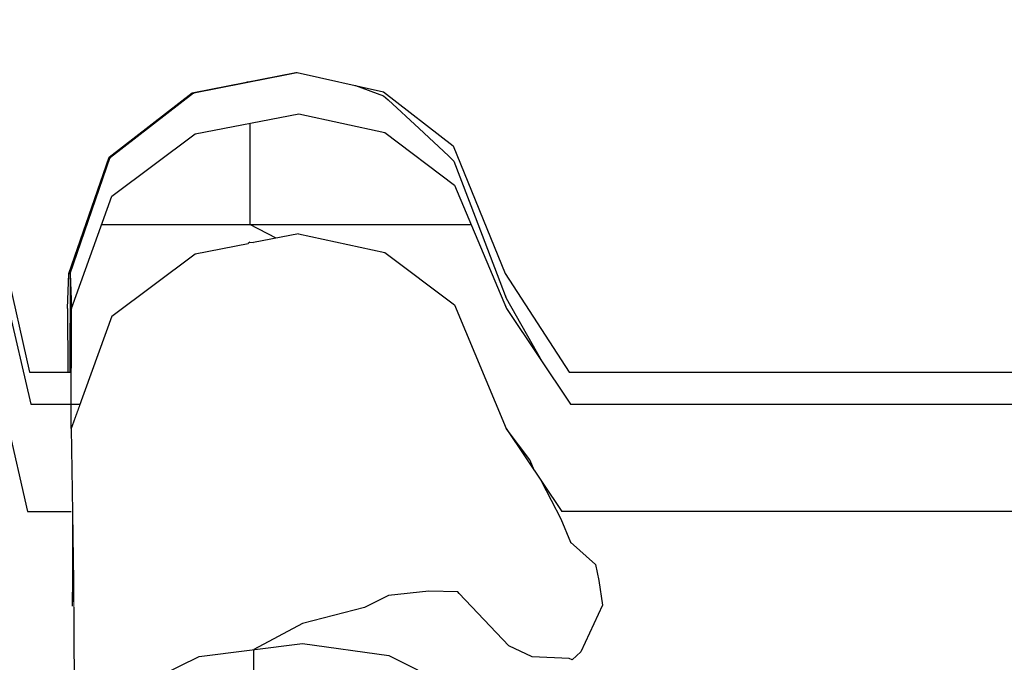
# Model space of a CAD drawing. Header units: millimetres. Extents: x -36478 to 31050, y -14815 to 11827.
# Tile 482 of 656: x -9364 to -9253, y 10863 to 10936. Entities that reach past the tile are written whole.
import ezdxf

# ---------------------------------------------------------------- set-up
doc = ezdxf.new("R2010")
doc.units = ezdxf.units.MM
doc.header["$MEASUREMENT"] = 0
doc.linetypes.add('Wipeout_Contour', pattern=[1000, 0, -1000])
for name, color, linetype in [('Nové_Anotace - SP', 7, 'Continuous'), ('Nové_Konstrukce - krov', 7, 'Continuous'), ('Nové_Kóty - SP', 7, 'Continuous'), ('Nové_Výplně - Povrchové', 7, 'Continuous')]:
    doc.layers.add(name, color=color, linetype=linetype)
doc.styles.add('GENEROVANÝ_STYL_2', font='txt')
doc.dimstyles.new('GENEROVANÝ_STYL__1', dxfattribs={"dimtxt": 125, "dimasz": 190, "dimexe": 0.18, "dimexo": 300, "dimgap": 0, "dimtad": 1, "dimdec": 0, "dimzin": 0, "dimdsep": 46, "dimtxsty": 'GENEROVANÝ_STYL_2', "dimblk": 'ARROWHEAD_6', "dimblk1": 'ARROWHEAD_6', "dimblk2": 'ARROWHEAD_6', "dimcen": 0.09, "dimclrd": 1, "dimclre": 1, "dimclrt": 1, "dimazin": 0, "dimtfac": 1, "dimtdec": 4, "dimtmove": 0, "dimatfit": 3, "dimfxl": 1, "dimtolj": 1, "dimtzin": 0, "dimarcsym": 0})
doc.dimstyles.new('GENEROVANÝ_STYL__2', dxfattribs={"dimtxt": 125, "dimasz": 190, "dimexe": 0.18, "dimexo": 300, "dimgap": 0, "dimtad": 1, "dimdec": 0, "dimzin": 0, "dimdsep": 46, "dimtxsty": 'GENEROVANÝ_STYL_2', "dimblk": 'ARROWHEAD_6', "dimblk1": 'ARROWHEAD_6', "dimblk2": 'ARROWHEAD_6', "dimcen": 0.09, "dimclrd": 1, "dimclre": 1, "dimclrt": 1, "dimazin": 0, "dimtfac": 1, "dimtdec": 4, "dimtmove": 2, "dimatfit": 3, "dimfxl": 1, "dimtolj": 1, "dimtzin": 0, "dimarcsym": 0})
doc.dimstyles.new('GENEROVANÝ_STYL__7', dxfattribs={"dimtxt": 0.18, "dimasz": 91.2, "dimexe": 0.18, "dimexo": 0.0625, "dimgap": 0, "dimtad": 0, "dimtih": 1, "dimtoh": 1, "dimdec": 4, "dimzin": 0, "dimdsep": 46, "dimcen": 0.09, "dimadec": 0, "dimazin": 0, "dimtfac": 1, "dimtdec": 4, "dimtmove": 0, "dimatfit": 3, "dimldrblk": 'ARROWHEAD_11', "dimfxl": 1, "dimtolj": 1, "dimtzin": 0, "dimarcsym": 0})

# ---------------------------------------------------------------- blocks, each defined once
blk = doc.blocks.new('*D6316')
at = {"layer": 'Nové_Kóty - SP', "color": 1, "linetype": 'Continuous', "lineweight": 25}
for p, q in [((-6330.41, 9887.65), (-4580.7, 11090.34)), ((-6160.47, 9640.43), (-6436.62, 10042.17)), ((-6304.64, 10026.71), (-6356.17, 9748.6)), ((-9579.03, 7654.66), (-6330.41, 9887.65)), ((-9553.27, 7793.71), (-9604.79, 7515.6))]:
    blk.add_line(p, q, dxfattribs=at)
at = {"layer": 'Nové_Kóty - SP', "color": 1, "lineweight": 25, "insert": (-8145, 8670.7), "char_height": 125, "attachment_point": 7, "rotation": 34.5034, "style": 'GENEROVANÝ_STYL_2'}
blk.add_mtext('\\A1;{\\pql;\\fArial|b0|i0|c0|p38;3\xa0942}', dxfattribs=at)
blk = doc.blocks.new('ARROWHEAD_6')
at = {"color": 0, "linetype": 'Continuous', "lineweight": 0}
for p, q in [((-0.5, -0.5), (0.5, 0.5)), ((0, 0), (-1, 0))]:
    blk.add_line(p, q, dxfattribs=at)
blk = doc.blocks.new('*D6326')
at = {"layer": 'Nové_Kóty - SP', "color": 1, "linetype": 'Continuous', "lineweight": 25}
for p, q in [((-4581.24, 11091.13), (-4857.39, 11492.87)), ((-4776.94, 11199.3), (-4725.42, 11477.41)), ((-4751.18, 11338.35), (-4627.57, 11423.32)), ((-10278.77, 7538.87), (-4751.18, 11338.35)), ((-10108.84, 7291.64), (-10384.98, 7693.38)), ((-10253.01, 7677.92), (-10304.54, 7399.81)), ((-10402.39, 7453.9), (-10278.77, 7538.87))]:
    blk.add_line(p, q, dxfattribs=at)
at = {"layer": 'Nové_Kóty - SP', "color": 1, "lineweight": 25, "insert": (-8042.9, 9106.07), "char_height": 125, "attachment_point": 7, "rotation": 34.5034, "style": 'GENEROVANÝ_STYL_2'}
blk.add_mtext('\\A1;{\\pql;\\fArial|b0|i0|c0|p38;6\xa0707- KROKEV}', dxfattribs=at)
blk = doc.blocks.new('*D6327')
at = {"layer": 'Nové_Kóty - SP', "color": 1, "linetype": 'Continuous', "lineweight": 25}
for p, q in [((-10443.65, 7778.73), (-4851.3, 11622.72)), ((-10273.71, 7531.5), (-10549.86, 7933.25)), ((-10294.79, 7517.01), (-10570.94, 7918.75)), ((-10417.88, 7917.78), (-10469.41, 7639.67)), ((-10490.49, 7625.18), (-10438.97, 7903.29)), ((-10464.73, 7764.24), (-10443.65, 7778.73)), ((-10588.34, 7679.27), (-10464.73, 7764.24))]:
    blk.add_line(p, q, dxfattribs=at)
at = {"layer": 'Nové_Kóty - SP', "color": 1, "lineweight": 25, "insert": (-10717.64, 7620.73), "char_height": 125, "attachment_point": 7, "rotation": 34.5034, "style": 'GENEROVANÝ_STYL_2'}
blk.add_mtext('\\A1;{\\pql;\\fArial|b0|i0|c0|p38;25}', dxfattribs=at)
blk = doc.blocks.new('*D6328')
at = {"layer": 'Nové_Kóty - SP', "color": 1, "linetype": 'Continuous', "lineweight": 25}
for p, q in [((-4681.37, 11375.49), (-4957.51, 11777.24)), ((-4877.07, 11483.67), (-4825.54, 11761.78)), ((-4851.3, 11622.72), (-4727.69, 11707.69)), ((-10443.65, 7778.73), (-4851.3, 11622.72)), ((-10417.88, 7917.78), (-10469.41, 7639.67)), ((-10490.49, 7625.18), (-10438.97, 7903.29))]:
    blk.add_line(p, q, dxfattribs=at)
at = {"layer": 'Nové_Kóty - SP', "color": 1, "lineweight": 25, "insert": (-7480.19, 9877.1), "char_height": 125, "attachment_point": 7, "rotation": 34.5034, "style": 'GENEROVANÝ_STYL_2'}
blk.add_mtext('\\A1;{\\pql;\\fArial|b0|i0|c0|p38;+ 6 787}', dxfattribs=at)
blk = doc.blocks.new('ARROWHEAD_11')
at = {"color": 0, "linetype": 'Continuous', "lineweight": 0}
blk.add_line((0, 0), (-1, 0), dxfattribs=at)
at = {"color": 0, "linetype": 'Continuous', "lineweight": 0, "const_width": 0.25, "flags": 128}
blk.add_lwpolyline([(-0.125, 0, 1), (0.125, 0, 1)], format="xyb", close=True, dxfattribs=at)

msp = doc.modelspace()

# ---------------------------------------------------------------- wipeouts: each hides what was drawn before it
at = {"color": 254, "linetype": 'Wipeout_Contour', "lineweight": 0, "ltscale": 57501.110733}
msp.add_wipeout([(-9333.31, 10929.58), (-9344.97, 10927.28), (-9344.8, 10927.28), (-9333.14, 10929.58)], dxfattribs=at).dxf.layer = 'Nové_Výplně - Povrchové'
at = {"color": 254, "linetype": 'Wipeout_Contour', "lineweight": 0, "ltscale": 43083.507007}
msp.add_wipeout([(-9338.48, 10910.47), (-9338.65, 10910.32), (-9338.06, 10910.43)], dxfattribs=at).dxf.layer = 'Nové_Výplně - Povrchové'
at = {"color": 254, "linetype": 'Wipeout_Contour', "lineweight": 0, "ltscale": 57467.454135}
msp.add_wipeout([(-9359.02, 10902.98), (-9359.01, 10895.83), (-9358.87, 10895.83), (-9358.88, 10906.95)], dxfattribs=at).dxf.layer = 'Nové_Výplně - Povrchové'
at = {"color": 254, "linetype": 'Wipeout_Contour', "lineweight": 0, "ltscale": 56944.929077}
msp.add_wipeout([(-9031.37, 10895.83), (-9296.93, 10895.83), (-9296.8, 10892.19), (-9031.24, 10892.19)], dxfattribs=at).dxf.layer = 'Nové_Výplně - Povrchové'
at = {"color": 254, "linetype": 'Wipeout_Contour', "lineweight": 0, "ltscale": 43053.599333}
msp.add_wipeout([(-9358.68, 10880.1), (-9358.63, 10878.67), (-9358.63, 10880.1)], dxfattribs=at).dxf.layer = 'Nové_Výplně - Povrchové'

# ---------------------------------------------------------------- next in the draw order: wipeouts: each hides what was drawn before it
at = {"color": 254, "linetype": 'Wipeout_Contour', "lineweight": 0, "ltscale": 57513.939602}
msp.add_wipeout([(-9344.97, 10927.28), (-9354.35, 10920.03), (-9354.19, 10920.03), (-9344.8, 10927.28)], dxfattribs=at).dxf.layer = 'Nové_Výplně - Povrchové'
at = {"color": 254, "linetype": 'Wipeout_Contour', "lineweight": 0, "ltscale": 57294.00996}
msp.add_wipeout([(-9296.93, 10895.83), (-9302.47, 10895.83), (-9302.34, 10892.19), (-9296.8, 10892.19)], dxfattribs=at).dxf.layer = 'Nové_Výplně - Povrchové'

# ---------------------------------------------------------------- next in the draw order: wipeouts: each hides what was drawn before it
at = {"color": 254, "linetype": 'Wipeout_Contour', "lineweight": 0, "ltscale": 57501.173463}
msp.add_wipeout([(-9354.35, 10920.03), (-9358.88, 10906.95), (-9358.73, 10906.95), (-9354.19, 10920.03)], dxfattribs=at).dxf.layer = 'Nové_Výplně - Povrchové'
at = {"color": 254, "linetype": 'Wipeout_Contour', "lineweight": 0, "ltscale": 57327.207713}
msp.add_wipeout([(-9302.47, 10895.83), (-9309.69, 10906.95), (-9309.54, 10902.98), (-9302.34, 10892.19)], dxfattribs=at).dxf.layer = 'Nové_Výplně - Povrchové'

# ---------------------------------------------------------------- next in the draw order: wipeouts: each hides what was drawn before it
at = {"color": 254, "linetype": 'Wipeout_Contour', "lineweight": 0, "ltscale": 57382.352785}
msp.add_wipeout([(-9309.69, 10906.95), (-9315.55, 10921.32), (-9315.39, 10916.91), (-9309.54, 10902.98)], dxfattribs=at).dxf.layer = 'Nové_Výplně - Povrchové'
at = {"color": 254, "linetype": 'Wipeout_Contour', "lineweight": 0, "ltscale": 57470.343644}
msp.add_wipeout([(-9358.88, 10906.95), (-9358.87, 10895.83), (-9358.74, 10895.83), (-9358.73, 10906.95)], dxfattribs=at).dxf.layer = 'Nové_Výplně - Povrchové'

# ---------------------------------------------------------------- next in the draw order: wipeouts: each hides what was drawn before it
at = {"color": 254, "linetype": 'Wipeout_Contour', "lineweight": 0, "ltscale": 57430.823481}
msp.add_wipeout([(-9315.55, 10921.32), (-9323.41, 10927.41), (-9323.25, 10922.82), (-9315.39, 10916.91)], dxfattribs=at).dxf.layer = 'Nové_Výplně - Povrchové'

# ---------------------------------------------------------------- next in the draw order: wipeouts: each hides what was drawn before it
at = {"color": 254, "linetype": 'Wipeout_Contour', "lineweight": 0, "ltscale": 57466.053731}
msp.add_wipeout([(-9323.41, 10927.41), (-9333.14, 10929.58), (-9332.97, 10924.93), (-9323.25, 10922.82)], dxfattribs=at).dxf.layer = 'Nové_Výplně - Povrchové'

# ---------------------------------------------------------------- next in the draw order: linework, layer by layer
at = {"layer": 'Nové_Konstrukce - krov', "color": 1, "linetype": 'Continuous', "lineweight": 25}
for p, q in [((-9326.65, 10928.14), (-9326.57, 10928.11)), ((-9326.57, 10928.11), (-9323.4, 10926.97)), ((-9323.4, 10926.97), (-9322.87, 10926.5))]:
    msp.add_line(p, q, dxfattribs=at)

# ---------------------------------------------------------------- next in the draw order: wipeouts: each hides what was drawn before it
at = {"color": 254, "linetype": 'Wipeout_Contour', "lineweight": 0, "ltscale": 57493.633463}
msp.add_wipeout([(-9333.14, 10929.58), (-9344.8, 10927.28), (-9344.63, 10922.69), (-9332.97, 10924.93)], dxfattribs=at).dxf.layer = 'Nové_Výplně - Povrchové'

# ---------------------------------------------------------------- next in the draw order: linework, layer by layer
at = {"layer": 'Nové_Konstrukce - krov', "color": 1, "linetype": 'Continuous', "lineweight": 25}
for p, q in [((-9338.69, 10928.5), (-9334.5, 10929.32)), ((-9334.5, 10929.32), (-9333.17, 10929.58)), ((-9333.31, 10929.58), (-9333.14, 10929.58)), ((-9333.14, 10929.58), (-9323.41, 10927.41)), ((-9338.69, 10928.5), (-9338.81, 10928.5))]:
    msp.add_line(p, q, dxfattribs=at)

# ---------------------------------------------------------------- next in the draw order: wipeouts: each hides what was drawn before it
at = {"color": 254, "linetype": 'Wipeout_Contour', "lineweight": 0, "ltscale": 57506.694115}
msp.add_wipeout([(-9344.8, 10927.28), (-9354.19, 10920.03), (-9354.03, 10915.66), (-9344.63, 10922.69)], dxfattribs=at).dxf.layer = 'Nové_Výplně - Povrchové'

# ---------------------------------------------------------------- next in the draw order: linework, layer by layer
at = {"layer": 'Nové_Konstrukce - krov', "color": 1, "linetype": 'Continuous', "lineweight": 25}
for p, q in [((-9344.97, 10927.28), (-9333.31, 10929.58)), ((-9344.84, 10927.28), (-9333.19, 10929.58))]:
    msp.add_line(p, q, dxfattribs=at)

# ---------------------------------------------------------------- next in the draw order: wipeouts: each hides what was drawn before it
at = {"color": 254, "linetype": 'Wipeout_Contour', "lineweight": 0, "ltscale": 57494.427501}
msp.add_wipeout([(-9354.19, 10920.03), (-9358.73, 10906.95), (-9358.59, 10902.98), (-9354.03, 10915.66)], dxfattribs=at).dxf.layer = 'Nové_Výplně - Povrchové'

# ---------------------------------------------------------------- next in the draw order: wipeouts: each hides what was drawn before it
at = {"color": 254, "linetype": 'Wipeout_Contour', "lineweight": 0, "ltscale": 57464.141089}
msp.add_wipeout([(-9358.73, 10906.95), (-9358.74, 10895.83), (-9358.61, 10892.19), (-9358.59, 10902.98)], dxfattribs=at).dxf.layer = 'Nové_Výplně - Povrchové'

# ---------------------------------------------------------------- next in the draw order: wipeouts: each hides what was drawn before it
at = {"color": 254, "linetype": 'Wipeout_Contour', "lineweight": 0, "ltscale": 470874.222643}
msp.add_wipeout([(-9358.59, 10902.98), (-9358.61, 10892.19), (-9357.63, 10892.19), (-9354.05, 10902.14), (-9344.65, 10909.17), (-9338.65, 10910.32), (-9338.48, 10910.47), (-9338.06, 10910.43), (-9332.99, 10911.4), (-9323.27, 10909.3), (-9315.41, 10903.39), (-9309.57, 10889.46), (-9303.32, 10880.1), (-9025.75, 10880.1), (-9023.82, 10890.33), (-9017.09, 10891.86), (-9010.85, 10890.17), (-9008.54, 10880.1), (-9003.64, 10880.1), (-9003.62, 10889.46), (-9002.63, 10892.19), (-9008.18, 10892.19), (-9010.83, 10903.69), (-9017.06, 10905.38), (-9023.79, 10903.86), (-9026, 10892.19), (-9302.34, 10892.19), (-9309.54, 10902.98), (-9315.39, 10916.91), (-9323.25, 10922.82), (-9332.97, 10924.93), (-9344.63, 10922.69), (-9354.03, 10915.66)], dxfattribs=at).dxf.layer = 'Nové_Výplně - Povrchové'

# ---------------------------------------------------------------- next in the draw order: linework, layer by layer
at = {"layer": 'Nové_Konstrukce - krov', "color": 1, "linetype": 'Continuous', "lineweight": 25}
for p, q in [((-9354.35, 10920.03), (-9344.97, 10927.28)), ((-9354.23, 10920.03), (-9344.84, 10927.28)), ((-9323.41, 10927.41), (-9315.55, 10921.32)), ((-9322.87, 10926.5), (-9319.38, 10923.27)), ((-9344.63, 10922.69), (-9332.97, 10924.93)), ((-9332.97, 10924.93), (-9323.25, 10922.82)), ((-9338.47, 10923.87), (-9338.49, 10912.46)), ((-9319.38, 10923.27), (-9316.1, 10920.19)), ((-9354.03, 10915.66), (-9344.63, 10922.69)), ((-9323.25, 10922.82), (-9315.39, 10916.91)), ((-9316.1, 10920.19), (-9315.49, 10919.59)), ((-9315.49, 10919.59), (-9313.07, 10913.31)), ((-9313.07, 10913.31), (-9310.29, 10906.05)), ((-9355.18, 10912.46), (-9313.52, 10912.46)), ((-9310.29, 10906.05), (-9309.59, 10904.16)), ((-9302.47, 10895.83), (-9296.93, 10895.83)), ((-9296.93, 10895.83), (-9031.37, 10895.83)), ((-9302.34, 10892.19), (-9296.8, 10892.19)), ((-9296.8, 10892.19), (-9031.24, 10892.19))]:
    msp.add_line(p, q, dxfattribs=at)

# ---------------------------------------------------------------- next in the draw order: wipeouts: each hides what was drawn before it
at = {"color": 254, "linetype": 'Wipeout_Contour', "lineweight": 0, "ltscale": 86155.438868}
msp.add_wipeout([(-9344.65, 10909.17), (-9344.51, 10900.97), (-9332.85, 10903.06), (-9332.99, 10911.4), (-9338.06, 10910.43), (-9338.65, 10910.32)], dxfattribs=at).dxf.layer = 'Nové_Výplně - Povrchové'
at = {"color": 254, "linetype": 'Wipeout_Contour', "lineweight": 0, "ltscale": 57406.974326}
msp.add_wipeout([(-9358.49, 10882.47), (-9358.61, 10889.46), (-9358.63, 10878.67), (-9358.52, 10872.35)], dxfattribs=at).dxf.layer = 'Nové_Výplně - Povrchové'
at = {"color": 254, "linetype": 'Wipeout_Contour', "lineweight": 0, "ltscale": 42944.32852}
msp.add_wipeout([(-9303.32, 10880.1), (-9302.36, 10878.67), (-9302.42, 10880.1)], dxfattribs=at).dxf.layer = 'Nové_Výplně - Povrchové'

# ---------------------------------------------------------------- next in the draw order: linework, layer by layer
at = {"layer": 'Nové_Konstrukce - krov', "color": 1, "linetype": 'Continuous', "lineweight": 25}
for p, q in [((-9335.5, 10910.92), (-9338.49, 10912.46)), ((-9338.48, 10910.47), (-9338.65, 10910.32)), ((-9338.48, 10910.47), (-9338.06, 10910.43))]:
    msp.add_line(p, q, dxfattribs=at)

# ---------------------------------------------------------------- next in the draw order: wipeouts: each hides what was drawn before it
at = {"color": 254, "linetype": 'Wipeout_Contour', "lineweight": 0, "ltscale": 57435.538565}
msp.add_wipeout([(-9354.05, 10902.14), (-9358.61, 10889.46), (-9358.49, 10882.47), (-9353.91, 10894.37)], dxfattribs=at).dxf.layer = 'Nové_Výplně - Povrchové'
at = {"color": 254, "linetype": 'Wipeout_Contour', "lineweight": 0, "ltscale": 71585.418351}
msp.add_wipeout([(-9309.57, 10889.46), (-9309.44, 10882.47), (-9302.25, 10872.35), (-9302.36, 10878.67), (-9303.32, 10880.1)], dxfattribs=at).dxf.layer = 'Nové_Výplně - Povrchové'

# ---------------------------------------------------------------- next in the draw order: linework, layer by layer
at = {"layer": 'Nové_Konstrukce - krov', "color": 1, "linetype": 'Continuous', "lineweight": 25}
msp.add_line((-9306.38, 10884.69), (-9306.93, 10885.94), dxfattribs=at)

# ---------------------------------------------------------------- next in the draw order: wipeouts: each hides what was drawn before it
at = {"color": 254, "linetype": 'Wipeout_Contour', "lineweight": 0, "ltscale": 57446.347668}
msp.add_wipeout([(-9344.65, 10909.17), (-9354.05, 10902.14), (-9353.91, 10894.37), (-9344.51, 10900.97)], dxfattribs=at).dxf.layer = 'Nové_Výplně - Povrchové'
at = {"color": 254, "linetype": 'Wipeout_Contour', "lineweight": 0, "ltscale": 57323.256092}
msp.add_wipeout([(-9309.57, 10889.46), (-9315.41, 10903.39), (-9315.27, 10895.54), (-9309.44, 10882.47)], dxfattribs=at).dxf.layer = 'Nové_Výplně - Povrchové'
at = {"color": 254, "linetype": 'Wipeout_Contour', "lineweight": 0, "ltscale": 57381.847537}
msp.add_wipeout([(-9358.49, 10882.47), (-9358.52, 10872.35), (-9358.42, 10863.11), (-9358.37, 10872.26)], dxfattribs=at).dxf.layer = 'Nové_Výplně - Povrchové'
at = {"color": 254, "linetype": 'Wipeout_Contour', "lineweight": 0, "ltscale": 57249.486007}
msp.add_wipeout([(-9302.42, 10880.1), (-9302.36, 10878.67), (-9296.83, 10878.67), (-9296.88, 10880.1)], dxfattribs=at).dxf.layer = 'Nové_Výplně - Povrchové'

# ---------------------------------------------------------------- next in the draw order: linework, layer by layer
at = {"layer": 'Nové_Konstrukce - krov', "color": 1, "linetype": 'Continuous', "lineweight": 25}
for p, q in [((-9344.65, 10909.17), (-9338.65, 10910.32)), ((-9309.59, 10904.16), (-9305.58, 10897.04))]:
    msp.add_line(p, q, dxfattribs=at)

# ---------------------------------------------------------------- next in the draw order: wipeouts: each hides what was drawn before it
at = {"color": 254, "linetype": 'Wipeout_Contour', "lineweight": 0, "ltscale": 57370.296385}
msp.add_wipeout([(-9315.41, 10903.39), (-9323.27, 10909.3), (-9323.12, 10901.09), (-9315.27, 10895.54)], dxfattribs=at).dxf.layer = 'Nové_Výplně - Povrchové'
at = {"color": 254, "linetype": 'Wipeout_Contour', "lineweight": 0, "ltscale": 57407.657042}
msp.add_wipeout([(-9358.49, 10882.47), (-9358.37, 10872.26), (-9353.79, 10883.01), (-9353.91, 10894.37)], dxfattribs=at).dxf.layer = 'Nové_Výplně - Povrchové'
at = {"color": 254, "linetype": 'Wipeout_Contour', "lineweight": 0, "ltscale": 57237.495306}
msp.add_wipeout([(-9296.71, 10872.35), (-9296.83, 10878.67), (-9302.36, 10878.67), (-9302.25, 10872.35)], dxfattribs=at).dxf.layer = 'Nové_Výplně - Povrchové'

# ---------------------------------------------------------------- next in the draw order: linework, layer by layer
at = {"layer": 'Nové_Konstrukce - krov', "color": 1, "linetype": 'Continuous', "lineweight": 25}
for p, q in [((-9315.55, 10921.32), (-9309.69, 10906.95)), ((-9315.39, 10916.91), (-9309.54, 10902.98))]:
    msp.add_line(p, q, dxfattribs=at)

# ---------------------------------------------------------------- next in the draw order: wipeouts: each hides what was drawn before it
at = {"color": 254, "linetype": 'Wipeout_Contour', "lineweight": 0, "ltscale": 57404.96702}
msp.add_wipeout([(-9323.27, 10909.3), (-9332.99, 10911.4), (-9332.85, 10903.06), (-9323.12, 10901.09)], dxfattribs=at).dxf.layer = 'Nové_Výplně - Povrchové'
at = {"color": 254, "linetype": 'Wipeout_Contour', "lineweight": 0, "ltscale": 57453.562346}
msp.add_wipeout([(-9363.31, 10895.83), (-9363.18, 10892.19), (-9358.61, 10892.19), (-9358.74, 10895.83)], dxfattribs=at).dxf.layer = 'Nové_Výplně - Povrchové'
at = {"color": 254, "linetype": 'Wipeout_Contour', "lineweight": 0, "ltscale": 57244.716819}
msp.add_wipeout([(-9302.25, 10872.35), (-9309.44, 10882.47), (-9309.33, 10872.26), (-9302.15, 10863.11)], dxfattribs=at).dxf.layer = 'Nové_Výplně - Povrchové'
at = {"color": 254, "linetype": 'Wipeout_Contour', "lineweight": 0, "ltscale": 56900.131}
msp.add_wipeout([(-9296.88, 10880.1), (-9296.83, 10878.67), (-9031.26, 10878.67), (-9031.31, 10880.1)], dxfattribs=at).dxf.layer = 'Nové_Výplně - Povrchové'
at = {"color": 254, "linetype": 'Wipeout_Contour', "lineweight": 0, "ltscale": 57347.894381}
msp.add_wipeout([(-9358.37, 10872.26), (-9358.42, 10863.11), (-9358.32, 10851.24), (-9358.27, 10859.13)], dxfattribs=at).dxf.layer = 'Nové_Výplně - Povrchové'

# ---------------------------------------------------------------- next in the draw order: linework, layer by layer
at = {"layer": 'Nové_Konstrukce - krov', "color": 1, "linetype": 'Continuous', "lineweight": 25}
for p, q in [((-9332.99, 10911.4), (-9338.06, 10910.43)), ((-9332.99, 10911.4), (-9323.27, 10909.3)), ((-9305.6, 10883.51), (-9303.43, 10879.27)), ((-9025.75, 10880.1), (-9303.32, 10880.1)), ((-9303.43, 10879.27), (-9302.33, 10876.66)), ((-9302.33, 10876.66), (-9299.51, 10874.12))]:
    msp.add_line(p, q, dxfattribs=at)

# ---------------------------------------------------------------- next in the draw order: wipeouts: each hides what was drawn before it
at = {"color": 254, "linetype": 'Wipeout_Contour', "lineweight": 0, "ltscale": 57480.682953}
msp.add_wipeout([(-9363.31, 10895.83), (-9365.97, 10907.69), (-9365.82, 10903.69), (-9363.18, 10892.19)], dxfattribs=at).dxf.layer = 'Nové_Výplně - Povrchové'
at = {"color": 254, "linetype": 'Wipeout_Contour', "lineweight": 0, "ltscale": 57401.292739}
msp.add_wipeout([(-9332.85, 10903.06), (-9344.51, 10900.97), (-9344.37, 10888.98), (-9332.71, 10890.87)], dxfattribs=at).dxf.layer = 'Nové_Výplně - Povrchové'
at = {"color": 254, "linetype": 'Wipeout_Contour', "lineweight": 0, "ltscale": 57295.173504}
msp.add_wipeout([(-9309.44, 10882.47), (-9315.27, 10895.54), (-9315.14, 10884.07), (-9309.33, 10872.26)], dxfattribs=at).dxf.layer = 'Nové_Výplně - Povrchové'
at = {"color": 254, "linetype": 'Wipeout_Contour', "lineweight": 0, "ltscale": 56888.069362}
msp.add_wipeout([(-9031.15, 10872.35), (-9031.26, 10878.67), (-9296.83, 10878.67), (-9296.71, 10872.35)], dxfattribs=at).dxf.layer = 'Nové_Výplně - Povrchové'

# ---------------------------------------------------------------- next in the draw order: linework, layer by layer
at = {"layer": 'Nové_Konstrukce - krov', "color": 1, "linetype": 'Continuous', "lineweight": 25}
for p, q in [((-9354.05, 10902.14), (-9344.65, 10909.17)), ((-9309.69, 10906.95), (-9302.47, 10895.83)), ((-9309.54, 10902.98), (-9302.34, 10892.19)), ((-9306.93, 10885.94), (-9309.57, 10889.46))]:
    msp.add_line(p, q, dxfattribs=at)

# ---------------------------------------------------------------- next in the draw order: wipeouts: each hides what was drawn before it
at = {"color": 254, "linetype": 'Wipeout_Contour', "lineweight": 0, "ltscale": 57339.900463}
msp.add_wipeout([(-9315.27, 10895.54), (-9323.12, 10901.09), (-9322.99, 10889.09), (-9315.14, 10884.07)], dxfattribs=at).dxf.layer = 'Nové_Výplně - Povrchové'
at = {"color": 254, "linetype": 'Wipeout_Contour', "lineweight": 0, "ltscale": 57416.152096}
msp.add_wipeout([(-9344.51, 10900.97), (-9353.91, 10894.37), (-9353.79, 10883.01), (-9344.37, 10888.98)], dxfattribs=at).dxf.layer = 'Nové_Výplně - Povrchové'
at = {"color": 254, "linetype": 'Wipeout_Contour', "lineweight": 0, "ltscale": 57213.57166}
msp.add_wipeout([(-9296.71, 10872.35), (-9302.25, 10872.35), (-9302.15, 10863.11), (-9296.61, 10863.11)], dxfattribs=at).dxf.layer = 'Nové_Výplně - Povrchové'

# ---------------------------------------------------------------- next in the draw order: linework, layer by layer
at = {"layer": 'Nové_Konstrukce - krov', "color": 1, "linetype": 'Continuous', "lineweight": 25}
for p, q in [((-9299.51, 10874.12), (-9299.14, 10872.35)), ((-9299.14, 10872.35), (-9298.74, 10869.57)), ((-9298.74, 10869.57), (-9301.18, 10864.29))]:
    msp.add_line(p, q, dxfattribs=at)

# ---------------------------------------------------------------- next in the draw order: wipeouts: each hides what was drawn before it
at = {"color": 254, "linetype": 'Wipeout_Contour', "lineweight": 0, "ltscale": 57373.645018}
msp.add_wipeout([(-9323.12, 10901.09), (-9332.85, 10903.06), (-9332.71, 10890.87), (-9322.99, 10889.09)], dxfattribs=at).dxf.layer = 'Nové_Výplně - Povrchové'
at = {"color": 254, "linetype": 'Wipeout_Contour', "lineweight": 0, "ltscale": 57369.984262}
msp.add_wipeout([(-9353.79, 10883.01), (-9358.37, 10872.26), (-9358.27, 10859.13), (-9353.68, 10868.42)], dxfattribs=at).dxf.layer = 'Nové_Výplně - Povrchové'
at = {"color": 254, "linetype": 'Wipeout_Contour', "lineweight": 0, "ltscale": 57210.679076}
msp.add_wipeout([(-9309.33, 10872.26), (-9309.23, 10859.13), (-9302.06, 10851.24), (-9302.15, 10863.11)], dxfattribs=at).dxf.layer = 'Nové_Výplně - Povrchové'
at = {"color": 254, "linetype": 'Wipeout_Contour', "lineweight": 0, "ltscale": 56864.00194}
msp.add_wipeout([(-9031.15, 10872.35), (-9296.71, 10872.35), (-9296.61, 10863.11), (-9031.05, 10863.11)], dxfattribs=at).dxf.layer = 'Nové_Výplně - Povrchové'

# ---------------------------------------------------------------- next in the draw order: linework, layer by layer
at = {"layer": 'Nové_Konstrukce - krov', "color": 1, "linetype": 'Continuous', "lineweight": 25}
msp.add_line((-9323.27, 10909.3), (-9315.41, 10903.39), dxfattribs=at)

# ---------------------------------------------------------------- next in the draw order: wipeouts: each hides what was drawn before it
at = {"color": 254, "linetype": 'Wipeout_Contour', "lineweight": 0, "ltscale": 478516.430958}
msp.add_wipeout([(-9713.58, 10902.98), (-9713.6, 10892.19), (-9712.62, 10892.19), (-9709.04, 10902.14), (-9699.64, 10909.17), (-9693.64, 10910.32), (-9693.47, 10910.47), (-9693.06, 10910.43), (-9687.99, 10911.4), (-9678.26, 10909.3), (-9670.4, 10903.39), (-9664.56, 10889.46), (-9658.31, 10880.1), (-9380.75, 10880.1), (-9378.81, 10890.33), (-9372.08, 10891.86), (-9365.85, 10890.17), (-9363.53, 10880.1), (-9358.63, 10880.1), (-9358.61, 10889.46), (-9357.63, 10892.19), (-9363.18, 10892.19), (-9365.82, 10903.69), (-9372.06, 10905.38), (-9378.79, 10903.86), (-9380.99, 10892.19), (-9657.33, 10892.19), (-9664.54, 10902.98), (-9670.38, 10916.91), (-9678.24, 10922.82), (-9687.96, 10924.93), (-9699.62, 10922.69), (-9709.02, 10915.66)], dxfattribs=at).dxf.layer = 'Nové_Výplně - Povrchové'
at = {"color": 254, "linetype": 'Wipeout_Contour', "lineweight": 0, "ltscale": 57359.007981}
msp.add_wipeout([(-9332.59, 10875.2), (-9332.71, 10890.87), (-9344.37, 10888.98), (-9344.26, 10873.56)], dxfattribs=at).dxf.layer = 'Nové_Výplně - Povrchové'
at = {"color": 254, "linetype": 'Wipeout_Contour', "lineweight": 0, "ltscale": 57257.228554}
msp.add_wipeout([(-9309.33, 10872.26), (-9315.14, 10884.07), (-9315.03, 10869.33), (-9309.23, 10859.13)], dxfattribs=at).dxf.layer = 'Nové_Výplně - Povrchové'
at = {"color": 254, "linetype": 'Wipeout_Contour', "lineweight": 0, "ltscale": 57181.240038}
msp.add_wipeout([(-9296.52, 10851.24), (-9296.61, 10863.11), (-9302.15, 10863.11), (-9302.06, 10851.24)], dxfattribs=at).dxf.layer = 'Nové_Výplně - Povrchové'

# ---------------------------------------------------------------- next in the draw order: linework, layer by layer
at = {"layer": 'Nové_Konstrukce - krov', "color": 1, "linetype": 'Continuous', "lineweight": 25}
for p, q in [((-9358.88, 10906.95), (-9354.35, 10920.03)), ((-9358.77, 10906.95), (-9354.23, 10920.03)), ((-9358.59, 10902.98), (-9354.03, 10915.66)), ((-9365.97, 10907.69), (-9363.31, 10895.83)), ((-9359.02, 10902.98), (-9358.88, 10906.95)), ((-9358.88, 10906.95), (-9358.73, 10906.95)), ((-9358.74, 10906.95), (-9358.76, 10895.83)), ((-9358.73, 10906.95), (-9358.59, 10902.98)), ((-9365.82, 10903.69), (-9363.18, 10892.19)), ((-9359.02, 10902.98), (-9359.01, 10895.83)), ((-9358.61, 10889.46), (-9358.59, 10902.98)), ((-9363.31, 10895.83), (-9358.74, 10895.83)), ((-9363.18, 10892.19), (-9357.63, 10892.19)), ((-9358.61, 10889.46), (-9358.49, 10882.47)), ((-9309.57, 10889.46), (-9303.32, 10880.1)), ((-9302.48, 10863.54), (-9306.67, 10863.74)), ((-9302.15, 10863.41), (-9302.48, 10863.54)), ((-9301.18, 10864.29), (-9302.15, 10863.41))]:
    msp.add_line(p, q, dxfattribs=at)

# ---------------------------------------------------------------- next in the draw order: wipeouts: each hides what was drawn before it
at = {"color": 254, "linetype": 'Wipeout_Contour', "lineweight": 0, "ltscale": 57375.351345}
msp.add_wipeout([(-9353.79, 10883.01), (-9353.68, 10868.42), (-9344.26, 10873.56), (-9344.37, 10888.98)], dxfattribs=at).dxf.layer = 'Nové_Výplně - Povrchové'
at = {"color": 254, "linetype": 'Wipeout_Contour', "lineweight": 0, "ltscale": 57298.828007}
msp.add_wipeout([(-9315.14, 10884.07), (-9322.99, 10889.09), (-9322.87, 10873.66), (-9315.03, 10869.33)], dxfattribs=at).dxf.layer = 'Nové_Výplně - Povrchové'
at = {"color": 254, "linetype": 'Wipeout_Contour', "lineweight": 0, "ltscale": 43062.68255}
msp.add_wipeout([(-9363.25, 10880.1), (-9363.53, 10880.1), (-9363.2, 10878.67)], dxfattribs=at).dxf.layer = 'Nové_Výplně - Povrchové'
at = {"color": 254, "linetype": 'Wipeout_Contour', "lineweight": 0, "ltscale": 56831.473978}
msp.add_wipeout([(-9030.95, 10851.24), (-9031.05, 10863.11), (-9296.61, 10863.11), (-9296.52, 10851.24)], dxfattribs=at).dxf.layer = 'Nové_Výplně - Povrchové'

# ---------------------------------------------------------------- next in the draw order: linework, layer by layer
at = {"layer": 'Nové_Konstrukce - krov', "color": 1, "linetype": 'Continuous', "lineweight": 25}
for p, q in [((-9315.41, 10903.39), (-9309.57, 10889.46)), ((-9354.05, 10902.14), (-9358.61, 10889.46))]:
    msp.add_line(p, q, dxfattribs=at)

# ---------------------------------------------------------------- next in the draw order: wipeouts: each hides what was drawn before it
at = {"color": 254, "linetype": 'Wipeout_Contour', "lineweight": 0, "ltscale": 57331.319954}
msp.add_wipeout([(-9322.87, 10873.66), (-9322.99, 10889.09), (-9332.71, 10890.87), (-9332.59, 10875.2)], dxfattribs=at).dxf.layer = 'Nové_Výplně - Povrchové'
at = {"color": 254, "linetype": 'Wipeout_Contour', "lineweight": 0, "ltscale": 57409.16185}
msp.add_wipeout([(-9358.68, 10880.1), (-9363.25, 10880.1), (-9363.2, 10878.67), (-9358.63, 10878.67)], dxfattribs=at).dxf.layer = 'Nové_Výplně - Povrchové'
at = {"color": 254, "linetype": 'Wipeout_Contour', "lineweight": 0, "ltscale": 57210.58643}
msp.add_wipeout([(-9309.14, 10843.49), (-9309.23, 10859.13), (-9315.03, 10869.33), (-9314.94, 10851.76)], dxfattribs=at).dxf.layer = 'Nové_Výplně - Povrchové'
at = {"color": 254, "linetype": 'Wipeout_Contour', "lineweight": 0, "ltscale": 57323.677077}
msp.add_wipeout([(-9353.58, 10851.02), (-9353.68, 10868.42), (-9358.27, 10859.13), (-9358.19, 10843.49)], dxfattribs=at).dxf.layer = 'Nové_Výplně - Povrchové'

# ---------------------------------------------------------------- next in the draw order: linework, layer by layer
at = {"layer": 'Nové_Konstrukce - krov', "color": 1, "linetype": 'Continuous', "lineweight": 25}
msp.add_line((-9306.67, 10863.74), (-9309.27, 10864.96), dxfattribs=at)

# ---------------------------------------------------------------- next in the draw order: wipeouts: each hides what was drawn before it
at = {"color": 254, "linetype": 'Wipeout_Contour', "lineweight": 0, "ltscale": 71778.171635}
msp.add_wipeout([(-9365.85, 10890.17), (-9365.72, 10883.14), (-9363.09, 10872.35), (-9363.2, 10878.67), (-9363.53, 10880.1)], dxfattribs=at).dxf.layer = 'Nové_Výplně - Povrchové'
at = {"color": 254, "linetype": 'Wipeout_Contour', "lineweight": 0, "ltscale": 57307.031892}
msp.add_wipeout([(-9332.59, 10875.2), (-9344.26, 10873.56), (-9344.16, 10855.19), (-9332.49, 10856.52)], dxfattribs=at).dxf.layer = 'Nové_Výplně - Povrchové'
at = {"color": 254, "linetype": 'Wipeout_Contour', "lineweight": 0, "ltscale": 57248.341856}
msp.add_wipeout([(-9315.03, 10869.33), (-9322.87, 10873.66), (-9322.77, 10855.27), (-9314.94, 10851.76)], dxfattribs=at).dxf.layer = 'Nové_Výplně - Povrchové'

# ---------------------------------------------------------------- next in the draw order: linework, layer by layer
at = {"layer": 'Nové_Konstrukce - krov', "color": 1, "linetype": 'Continuous', "lineweight": 25}
for p, q in [((-9315.05, 10871.05), (-9318.29, 10871.13)), ((-9314.9, 10870.86), (-9315.05, 10871.05)), ((-9309.27, 10864.96), (-9314.9, 10870.86)), ((-9338, 10855.89), (-9338.04, 10864.56))]:
    msp.add_line(p, q, dxfattribs=at)

# ---------------------------------------------------------------- next in the draw order: wipeouts: each hides what was drawn before it
at = {"color": 254, "linetype": 'Wipeout_Contour', "lineweight": 0, "ltscale": 57397.203107}
msp.add_wipeout([(-9358.63, 10878.67), (-9363.2, 10878.67), (-9363.09, 10872.35), (-9358.52, 10872.35)], dxfattribs=at).dxf.layer = 'Nové_Výplně - Povrchové'
at = {"color": 254, "linetype": 'Wipeout_Contour', "lineweight": 0, "ltscale": 57279.294136}
msp.add_wipeout([(-9322.87, 10873.66), (-9332.59, 10875.2), (-9332.49, 10856.52), (-9322.77, 10855.27)], dxfattribs=at).dxf.layer = 'Nové_Výplně - Povrchové'
at = {"color": 254, "linetype": 'Wipeout_Contour', "lineweight": 0, "ltscale": 57325.199787}
msp.add_wipeout([(-9344.26, 10873.56), (-9353.68, 10868.42), (-9353.58, 10851.02), (-9344.16, 10855.19)], dxfattribs=at).dxf.layer = 'Nové_Výplně - Povrchové'

# ---------------------------------------------------------------- next in the draw order: linework, layer by layer
at = {"layer": 'Nové_Konstrukce - krov', "color": 1, "linetype": 'Continuous', "lineweight": 25}
for p, q in [((-9318.29, 10871.13), (-9322.86, 10870.64)), ((-9322.86, 10870.64), (-9325.54, 10869.28)), ((-9325.54, 10869.28), (-9332.55, 10867.49)), ((-9332.55, 10867.49), (-9338.04, 10864.56)), ((-9344.2, 10863.78), (-9332.54, 10865.25)), ((-9332.54, 10865.25), (-9322.82, 10863.87)), ((-9353.63, 10859.15), (-9344.2, 10863.78)), ((-9322.82, 10863.87), (-9314.98, 10859.97))]:
    msp.add_line(p, q, dxfattribs=at)

# ---------------------------------------------------------------- next in the draw order: wipeouts: each hides what was drawn before it
at = {"color": 254, "linetype": 'Wipeout_Contour', "lineweight": 0, "ltscale": 57398.270031}
msp.add_wipeout([(-9363.09, 10872.35), (-9365.72, 10883.14), (-9365.61, 10872.87), (-9362.99, 10863.11)], dxfattribs=at).dxf.layer = 'Nové_Výplně - Povrchové'

# ---------------------------------------------------------------- next in the draw order: linework, layer by layer
at = {"layer": 'Nové_Konstrukce - krov', "color": 1, "linetype": 'Continuous', "lineweight": 25}
for p, q in [((-9365.85, 10890.17), (-9363.53, 10880.1)), ((-9363.53, 10880.1), (-9358.63, 10880.1))]:
    msp.add_line(p, q, dxfattribs=at)

# ---------------------------------------------------------------- next in the draw order: wipeouts: each hides what was drawn before it
at = {"color": 254, "linetype": 'Wipeout_Contour', "lineweight": 0, "ltscale": 57373.344227}
msp.add_wipeout([(-9363.09, 10872.35), (-9362.99, 10863.11), (-9358.42, 10863.11), (-9358.52, 10872.35)], dxfattribs=at).dxf.layer = 'Nové_Výplně - Povrchové'

# ---------------------------------------------------------------- next in the draw order: linework, layer by layer
at = {"layer": 'Nové_Konstrukce - krov', "color": 1, "linetype": 'Continuous', "lineweight": 25}
for p, q in [((-9358.49, 10882.47), (-9358.37, 10872.26)), ((-9358.47, 10880.57), (-9358.49, 10869.45)), ((-9358.37, 10872.26), (-9358.27, 10859.13))]:
    msp.add_line(p, q, dxfattribs=at)

# ---------------------------------------------------------------- next in the draw order: wipeouts: each hides what was drawn before it
at = {"color": 254, "linetype": 'Wipeout_Contour', "lineweight": 0, "ltscale": 57364.207141}
msp.add_wipeout([(-9365.61, 10872.87), (-9365.51, 10859.66), (-9362.89, 10851.24), (-9362.99, 10863.11)], dxfattribs=at).dxf.layer = 'Nové_Výplně - Povrchové'

# ---------------------------------------------------------------- next in the draw order: dimensions: what is measured, and where the dimension line sits
at = {"layer": 'Nové_Kóty - SP', "color": 1, "linetype": 'Continuous', "lineweight": 25}
for base, p1, p2, text, dimstyle, picture, middle in [((-4851.3, 11622.72), (-9826.86, 6881.41), (-4515.96, 11134.85), '+ 6 787', 'GENEROVANÝ_STYL__2', '*D6328', (-7268.85, 10098.2)), ((-10443.65, 7778.73), (-9842.86, 6859.52), (-9826.86, 6881.41), '25', 'GENEROVANÝ_STYL__1', '*D6327', (-10674.52, 7726.21)), ((-4751.18, 11338.35), (-9826.86, 6881.41), (-4362.54, 10772.95), '<MeasuredValue>- KROKEV', 'GENEROVANÝ_STYL__1', '*D6326', (-7174.22, 9779.01))]:
    dim = msp.add_linear_dim(base=base, p1=p1, p2=p2, angle=34.5034, text=text, dimstyle=dimstyle, dxfattribs=at)
    dim.commit()
    dim.dimension.update_dxf_attribs({"geometry": picture, "text_midpoint": middle, "dimtype": 160, "text_rotation": 34.5034})
dim = msp.add_linear_dim(base=(-6330.41, 9887.65), p1=(-9271.51, 7207.26), p2=(-6039.22, 9464.03), angle=34.5034, dimstyle='GENEROVANÝ_STYL__1', dxfattribs=at)
dim.commit()
dim.dimension.update_dxf_attribs({"geometry": '*D6316', "text_midpoint": (-8003.47, 8843.83), "dimtype": 160, "text_rotation": 34.5034})

# ---------------------------------------------------------------- next in the draw order: leaders
at = {"layer": 'Nové_Anotace - SP', "color": 1, "linetype": 'Continuous', "lineweight": 25, "path_type": 1, "annotation_type": 0, "has_hookline": 1, "hookline_direction": 1, "text_width": 1444.88}
msp.add_leader([(-8658.15, 10410.06), (-8780.5, 11179.88), (-8876.24, 11201.78)], dimstyle='GENEROVANÝ_STYL__7', dxfattribs=at)

doc.saveas('drawing.dxf')
